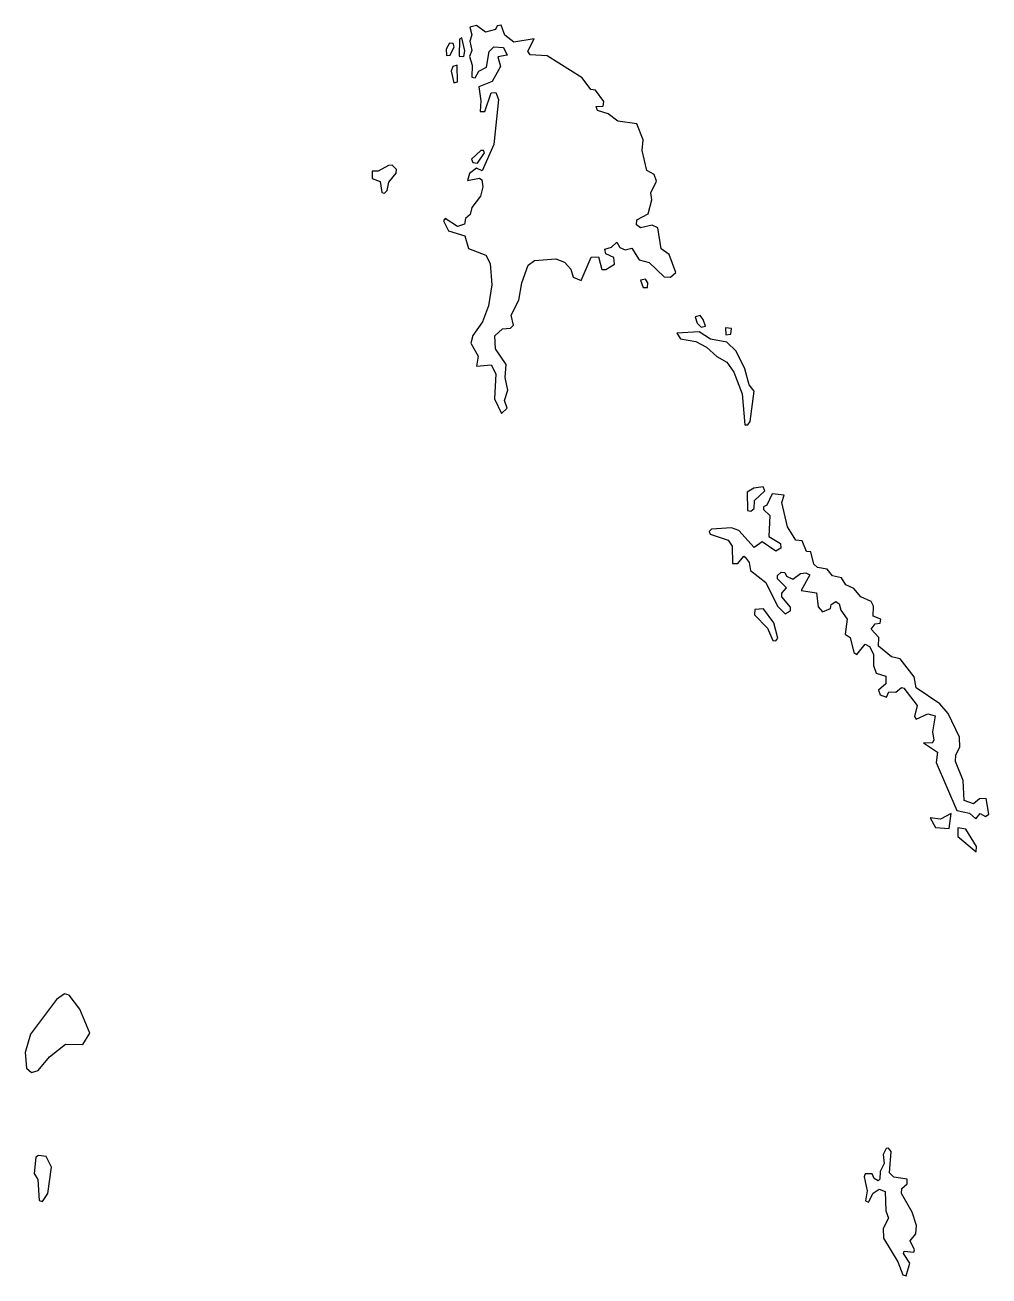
# Model space of a CAD drawing. Extents: x 369010 to 739155, y 6377141 to 6616555.
# Drawn here: x 373268 to 374587, y 6469613 to 6471324 of the extents above; entities that cross this region are included whole.
import ezdxf

# ---------------------------------------------------------------- set-up
doc = ezdxf.new("R2010")
doc.units = 0
doc.header["$LTSCALE"] = 40
doc.layers.add('1', color=7, linetype='Continuous', lineweight=13)

msp = doc.modelspace()

# ---------------------------------------------------------------- linework, layer by layer
at = {"layer": '1'}
for points in [[(373928.49, 6470824.53), (373924.85, 6470841.9), (373926.17, 6470859.78), (373911.61, 6470881.46), (373910.95, 6470899.17), (373921.54, 6470908.77), (373932.3, 6470909.43), (373936.27, 6470913.73), (373933.29, 6470927.47), (373943.88, 6470947.99), (373947.85, 6470971.66), (373956.46, 6470995.66), (373965.23, 6471001.95), (373994.36, 6471004.26), (374006.11, 6470999.96), (374014.72, 6470990.2), (374018.03, 6470979.27), (374028.78, 6470974.97), (374042.69, 6471006.58), (374052.62, 6471006.91), (374057.25, 6470989.86), (374062.71, 6470989.86), (374074.3, 6470996.98), (374073.64, 6471006.25), (374062.71, 6471011.21), (374061.39, 6471017.5), (374070.33, 6471020.48), (374077.61, 6471027.27), (374081.58, 6471019.82), (374089.19, 6471016.84), (374098.3, 6471019.16), (374108.23, 6471002.94), (374121.8, 6470999.3), (374142.49, 6470979.93), (374151.09, 6470979.27), (374158.21, 6470985.56), (374149.11, 6471010.55), (374138.51, 6471018.17), (374133.55, 6471046.8), (374125.94, 6471050.44), (374110.21, 6471046.8), (374104.59, 6471050.77), (374104.92, 6471057.89), (374120.47, 6471065.83), (374125.6, 6471085.03), (374123.95, 6471094.79), (374131.89, 6471110.68), (374128.58, 6471119.62), (374118.82, 6471125.41), (374112.2, 6471152.72), (374113.52, 6471167.28), (374104.92, 6471189.3), (374079.26, 6471192.94), (374066.02, 6471202.87), (374051.29, 6471207.5), (374049.64, 6471212.8), (374059.07, 6471213.46), (374060.06, 6471219.91), (374048.64, 6471235.14), (374042.02, 6471236.13), (374030.11, 6471251.86), (373982.44, 6471282.14), (373959.11, 6471283.47), (373955.8, 6471288.76), (373964.57, 6471305.31), (373936.93, 6471301.01), (373924.52, 6471310.28), (373919.55, 6471324.35), (373914.26, 6471323.02), (373911.61, 6471318.06), (373897.87, 6471314.75), (373885.62, 6471323.69), (373876.69, 6471321.37), (373879.33, 6471310.94), (373876.69, 6471302.34), (373879.33, 6471289.43), (373876.02, 6471281.15), (373879.67, 6471269.4), (373879.33, 6471252.85), (373883.97, 6471252.19), (373888.93, 6471261.13), (373899.36, 6471266.75), (373903, 6471288.1), (373909.29, 6471294.39), (373922.53, 6471293.4), (373927.5, 6471283.14), (373914.92, 6471280.82), (373918.56, 6471267.41), (373907.3, 6471247.06), (373888.93, 6471239.78), (373891.91, 6471220.58), (373890.59, 6471205.85), (373897.21, 6471206.18), (373905.98, 6471231.5), (373912.27, 6471232.16), (373915.91, 6471222.56), (373909.62, 6471160.66), (373893.57, 6471124.75), (373885.62, 6471128.39), (373876.36, 6471121.11)], [(373876.36, 6471121.11), (373873.38, 6471111.68), (373889.93, 6471114.65), (373892.91, 6471112.34), (373894.56, 6471102.74), (373891.25, 6471090.16), (373879.33, 6471074.44), (373877.35, 6471064.84), (373870.73, 6471059.54), (373869.4, 6471051.76), (373859.97, 6471048.78), (373843.09, 6471059.54), (373840.77, 6471056.56), (373847.39, 6471042.49), (373869.74, 6471035.87), (373874.7, 6471018.5), (373898.7, 6471009.23), (373904.33, 6470997.97), (373906.97, 6470969.01), (373902.01, 6470940.05), (373893.9, 6470918.37), (373880.66, 6470899.5), (373878.01, 6470889.07), (373888.27, 6470871.2), (373885.62, 6470857.46), (373905.98, 6470859.45), (373912.27, 6470846.87), (373910.28, 6470812.94), (373919.88, 6470792.91), (373927.5, 6470800.03), (373924.19, 6470810.62), (373928.49, 6470824.53)], [(374486.9, 6470374.35), (374502.79, 6470381.8), (374512.88, 6470378.99), (374509.24, 6470357.14), (374511.23, 6470345.72), (374508.91, 6470341.42), (374496.83, 6470342.08), (374516.19, 6470329.5), (374514.21, 6470315.1), (374542.51, 6470249.56), (374560.05, 6470245.92), (374568.66, 6470238.31), (374574.45, 6470245.43), (374581.73, 6470241.12), (374586.53, 6470244.6), (374582.73, 6470265.95), (374573.79, 6470265.62), (374565.35, 6470258.67), (374552.77, 6470263.3), (374551.12, 6470290.61), (374540.85, 6470316.43), (374541.18, 6470325.86), (374546.81, 6470336.12), (374546.15, 6470349.86), (374530.76, 6470382.3), (374519.17, 6470395.54), (374486.9, 6470417.39), (374484.25, 6470432.28), (374465.22, 6470456.94), (374453.3, 6470459.92), (374435.26, 6470474.15), (374435.92, 6470486.24), (374425.66, 6470497.49), (374430.96, 6470504.77), (374437.91, 6470505.77), (374438.57, 6470511.23), (374427.98, 6470515.53), (374428.64, 6470529.1), (374425.33, 6470535.72), (374411.1, 6470541.68), (374401.66, 6470553.1), (374390.74, 6470558.4), (374385.11, 6470567.99), (374372.37, 6470570.64), (374365.09, 6470579.75), (374351.85, 6470582.06), (374347.05, 6470586.7), (374342.75, 6470603.58), (374337.12, 6470603.91), (374331.16, 6470618.31), (374322.55, 6470619.63), (374311.13, 6470637.84), (374303.52, 6470670.77), (374306.5, 6470680.87), (374290.28, 6470682.85), (374282.67, 6470667.13), (374278.2, 6470665.15), (374278.2, 6470661.5), (374286.97, 6470653.23), (374285.65, 6470624.6), (374301.54, 6470615), (374301.87, 6470608.38), (374295.25, 6470604.24), (374276.21, 6470617.31), (374265.62, 6470609.37), (374244.6, 6470632.87), (374234.67, 6470636.51), (374207.03, 6470634.53), (374204.05, 6470631.22), (374205.38, 6470627.58), (374230.04, 6470619.3), (374235.33, 6470611.36), (374235.66, 6470587.69), (374242.95, 6470587.69), (374251.22, 6470597.62), (374253.37, 6470595.96), (374258.67, 6470589.01), (374260.66, 6470578.09), (374281.51, 6470561.71), (374297.23, 6470529.1), (374307.82, 6470518.51), (374314.94, 6470522.81), (374315.27, 6470527.78), (374303.52, 6470542.01), (374303.19, 6470546.81), (374309.48, 6470554.42), (374297.56, 6470566.67), (374297.56, 6470571.3), (374302.53, 6470575.44), (374307.49, 6470575.11), (374309.81, 6470569.98), (374318.25, 6470566.01), (374328.84, 6470573.62), (374336.13, 6470574.78), (374341.42, 6470571.97), (374329.84, 6470550.45), (374350.52, 6470547.47), (374352.84, 6470528.11), (374358.8, 6470521.49), (374369.72, 6470526.12)], [(374369.72, 6470526.12), (374370.72, 6470531.42), (374377, 6470535.39), (374381.8, 6470532.41), (374384.12, 6470523.47), (374392.73, 6470511.23), (374390.08, 6470490.87), (374396.7, 6470486.24), (374401.66, 6470465.55), (374405.97, 6470462.9), (374417.06, 6470477.13), (374423.01, 6470473.82), (374428.64, 6470463.23), (374428.64, 6470448), (374432.28, 6470437.25), (374445.36, 6470433.27), (374445.36, 6470423.01), (374435.59, 6470414.24), (374437.91, 6470407.62), (374446.35, 6470404.64), (374449.66, 6470411.92), (374459.26, 6470411.26), (374466.87, 6470417.72), (374470.18, 6470417.05), (374488.22, 6470393.39), (374484.58, 6470378.33), (374486.9, 6470374.35)]]:
    msp.add_lwpolyline(points, dxfattribs=at)
for points in [[(373844.41, 6471291.08), (373844.74, 6471282.48), (373849.71, 6471283.14), (373855.34, 6471294.72), (373854.01, 6471299.03), (373849.05, 6471299.36)], [(373869.74, 6471289.1), (373865.6, 6471306.97), (373862.62, 6471304.82), (373862.29, 6471281.81), (373868.41, 6471281.15)], [(373859.31, 6471269.4), (373853.35, 6471267.41), (373851.03, 6471261.13), (373855.01, 6471245.07), (373859.64, 6471246.4)], [(373896.88, 6471149.24), (373895.22, 6471152.72), (373891.58, 6471152.72), (373879, 6471140.97), (373880.66, 6471136.34), (373886.95, 6471135.34)], [(373775.89, 6471121.44), (373776.56, 6471126.74), (373770.6, 6471132.36), (373765.47, 6471132.03), (373751.23, 6471124.42), (373742.96, 6471124.42), (373743.29, 6471114.32), (373754.21, 6471110.35), (373756.2, 6471095.12), (373760.17, 6471094.13), (373763.81, 6471097.77), (373766.13, 6471109.36)], [(374120.14, 6470971.66), (374116.83, 6470976.62), (374109.88, 6470975.3), (374113.52, 6470965.37), (374119.81, 6470965.04)], [(374195.78, 6470921.51), (374191.81, 6470926.64), (374185.02, 6470924.99), (374187.5, 6470916.38), (374193.13, 6470911.08), (374199.09, 6470912.41)], [(374237.65, 6470849.19), (374249.24, 6470819.56), (374252.71, 6470777.36), (374256.68, 6470777.03), (374259.99, 6470781.99), (374265.62, 6470823.2), (374258.67, 6470831.97), (374252.71, 6470853.82), (374240.63, 6470878.15), (374228.05, 6470890.4), (374205.71, 6470894.7), (374190.15, 6470904.46), (374159.86, 6470902.48), (374164.83, 6470895.03), (374185.68, 6470891.39), (374200.08, 6470883.45), (374214.31, 6470870.54), (374228.05, 6470863.09)], [(374226.4, 6470910.09), (374226.73, 6470900.49), (374233.68, 6470901.49), (374234.34, 6470909.1)], [(374264.96, 6470690.8), (374255.69, 6470685.17), (374256.35, 6470660.18), (374260.99, 6470659.19), (374265.62, 6470662.83), (374265.95, 6470673.59), (374279.85, 6470686.83), (374277.87, 6470692.45)], [(374292.27, 6470506.43), (374278.2, 6470525.46), (374266.28, 6470524.47), (374265.95, 6470517.18), (374283.66, 6470498.81), (374290.94, 6470481.93), (374295.25, 6470481.6), (374297.89, 6470485.24)], [(374513.21, 6470226.39), (374532.08, 6470225.07), (374534.73, 6470245.26), (374520.17, 6470237.65), (374506.1, 6470239.63)], [(374569.65, 6470200.41), (374554.76, 6470223.75), (374543.83, 6470225.73), (374543.83, 6470213.98), (374569.16, 6470192.96)], [(373357, 6469944.87), (373343.27, 6469977.81), (373329.03, 6469996.84), (373322.41, 6469998.5), (373311.32, 6469990.72), (373275.74, 6469943.55), (373268.46, 6469918.56), (373270.45, 6469896.88), (373277.07, 6469890.92), (373286.33, 6469893.9), (373301.73, 6469912.6), (373323.74, 6469929.81), (373347.57, 6469929.48)], [(374481.6, 6469699.93), (374466.87, 6469725.58), (374467.54, 6469732.2), (374474.49, 6469738.82), (374474.82, 6469744.94), (374456.61, 6469747.59), (374450.65, 6469753.55), (374452.64, 6469782.84), (374449, 6469787.48), (374446.02, 6469786.82), (374441.88, 6469778.87), (374443.37, 6469766.46), (374437.91, 6469755.54), (374437.25, 6469744.94), (374434.93, 6469742.96), (374429.64, 6469745.94), (374426.66, 6469752.23), (374417.39, 6469752.23), (374415.73, 6469748.25), (374420.04, 6469728.89), (374417.88, 6469715.32), (374422.02, 6469713.33), (374427.98, 6469725.91), (374436.26, 6469731.54), (374444.7, 6469728.23), (374445.36, 6469701.58), (374449, 6469691.65), (374441.88, 6469677.42), (374442.38, 6469664.34), (374461.91, 6469631.74), (374468.53, 6469614.19), (374473.49, 6469612.54), (374478.29, 6469630.08), (374469.85, 6469643.16), (374470.51, 6469646.47), (374483.59, 6469645.14), (374484.58, 6469648.12), (374478.96, 6469660.7), (374486.57, 6469670.3), (374487.56, 6469681.39)], [(373304.7, 6469761.49), (373297.42, 6469776.22), (373287, 6469777.55), (373283.35, 6469775.23), (373281.04, 6469752.89), (373286, 6469744.61), (373287.82, 6469715.65), (373292.46, 6469714.66), (373299.74, 6469725.58)]]:
    msp.add_lwpolyline(points, close=True, dxfattribs=at)

doc.saveas('drawing.dxf')
